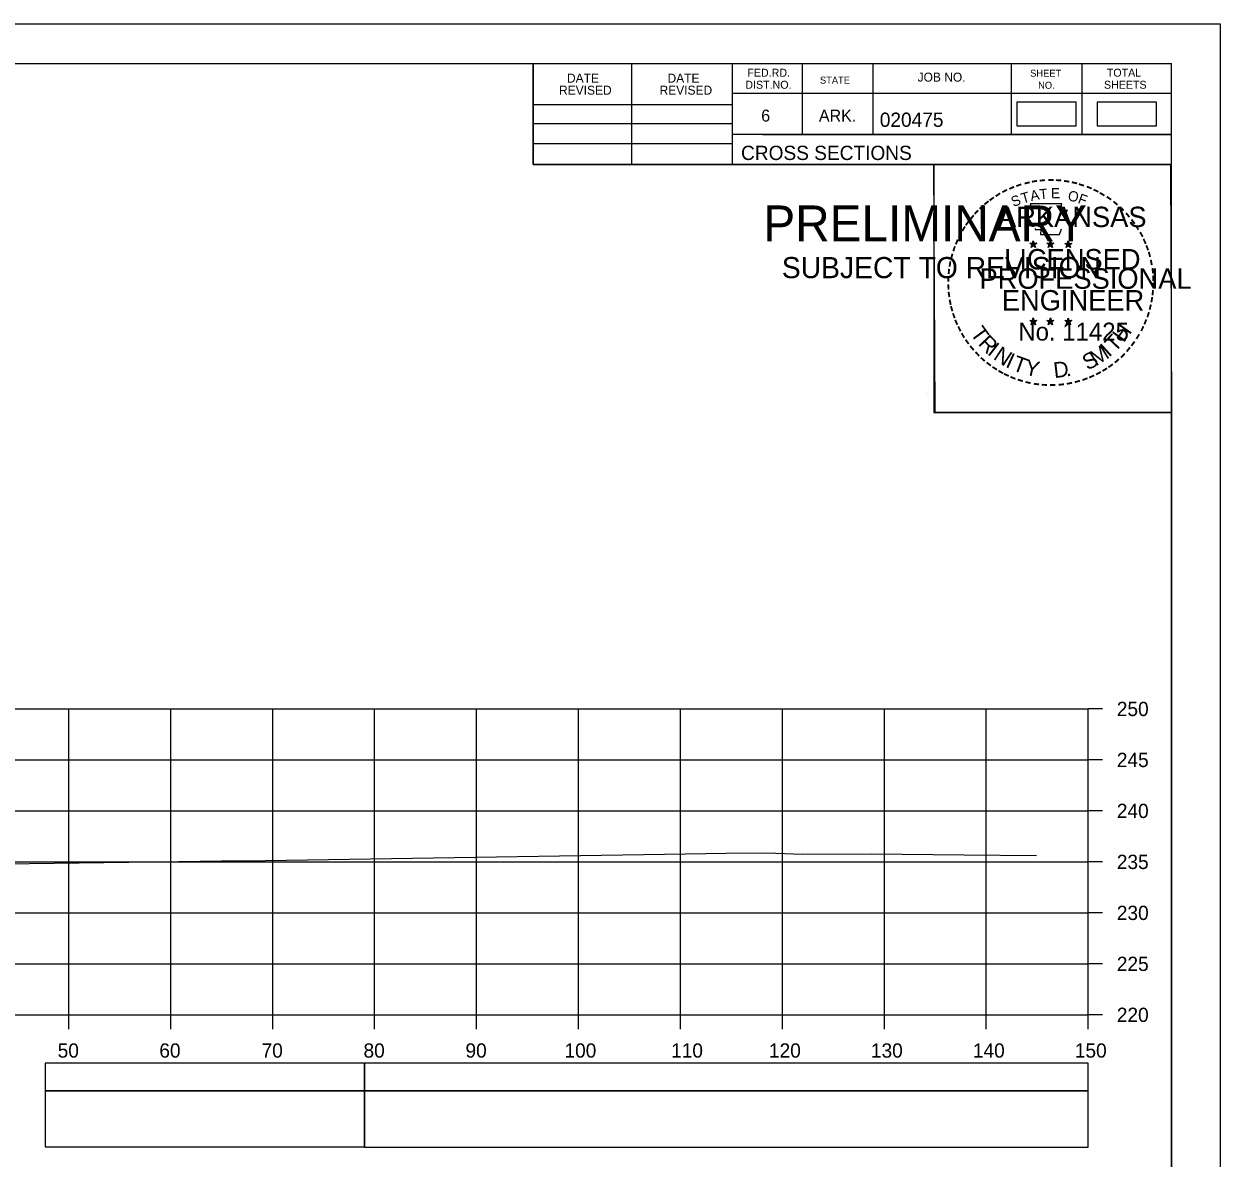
# Model space of a CAD drawing. Extents: x 1386544 to 1388153, y 379785 to 390999.
# Drawn here: x 1387405.3 to 1387522.6, y 387901 to 388012.2 of the extents above; entities that cross this region are included whole.
import ezdxf

# ---------------------------------------------------------------- set-up
doc = ezdxf.new("R2010")
doc.units = 0
for name, color, linetype in [('R_Axis', 7, 'Continuous'), ('R_Axis Annot', 7, 'Continuous'), ('R_Border', 7, 'Continuous'), ('R_Border PE', 7, 'Continuous'), ('R_Border Prem', 7, 'Continuous'), ('R_Exist Surface', 7, 'Continuous'), ('R_Grid', 7, 'Continuous'), ('R_No Plot', 7, 'Continuous'), ('R_Striping', 7, 'Continuous'), ('S_SHOULDER', 7, 'Continuous')]:
    doc.layers.add(name, color=color, linetype=linetype)

msp = doc.modelspace()

# ---------------------------------------------------------------- linework, layer by layer
at = {"layer": 'R_Axis'}
for p, q in [((1387509.68, 387915.02), (1387509.68, 387945.02)), ((1387511.08, 387945.02), (1387509.68, 387945.02)), ((1387511.08, 387940.02), (1387509.68, 387940.02)), ((1387511.08, 387935.02), (1387509.68, 387935.02)), ((1387511.08, 387930.02), (1387509.68, 387930.02)), ((1387511.08, 387925.02), (1387509.68, 387925.02)), ((1387511.08, 387920.02), (1387509.68, 387920.02)), ((1387209.68, 387915.02), (1387509.68, 387915.02)), ((1387409.68, 387913.62), (1387409.68, 387915.02)), ((1387419.68, 387913.62), (1387419.68, 387915.02)), ((1387429.68, 387913.62), (1387429.68, 387915.02)), ((1387439.68, 387913.62), (1387439.68, 387915.02)), ((1387449.68, 387913.62), (1387449.68, 387915.02)), ((1387459.68, 387913.62), (1387459.68, 387915.02)), ((1387469.68, 387913.62), (1387469.68, 387915.02)), ((1387479.68, 387913.62), (1387479.68, 387915.02)), ((1387489.68, 387913.62), (1387489.68, 387915.02)), ((1387499.68, 387913.62), (1387499.68, 387915.02)), ((1387509.68, 387913.62), (1387509.68, 387915.02)), ((1387511.08, 387915.02), (1387509.68, 387915.02))]:
    msp.add_line(p, q, dxfattribs=at)
at = {"layer": 'R_Axis Annot'}
for points in [[(1387438.7, 387907.58), (1387509.68, 387907.58), (1387509.68, 387910.28), (1387438.7, 387910.28)], [(1387438.7, 387902.05), (1387509.68, 387902.05), (1387509.68, 387907.58), (1387438.7, 387907.58)]]:
    msp.add_lwpolyline(points, close=True, dxfattribs=at)
at = {"layer": 'R_Border'}
for p, q in [((1387201.68, 388008.31), (1387517.86, 388008.31)), ((1387455.22, 387998.43), (1387455.22, 388008.31)), ((1387464.9, 387998.43), (1387464.9, 388008.31)), ((1387474.76, 388008.31), (1387474.76, 387998.43)), ((1387481.6, 388008.31), (1387481.6, 388001.37)), ((1387488.54, 388008.31), (1387488.54, 388001.37)), ((1387502.12, 388008.31), (1387502.12, 388001.37)), ((1387509.06, 388008.31), (1387509.06, 388001.37)), ((1387517.86, 387802.85), (1387517.86, 388008.31)), ((1387517.86, 388005.37), (1387474.76, 388005.37)), ((1387517.86, 388005.39), (1387517.86, 388005.39)), ((1387455.22, 388004.29), (1387474.76, 388004.29)), ((1387455.22, 388002.43), (1387474.76, 388002.43)), ((1387517.86, 388001.37), (1387474.76, 388001.37)), ((1387477.72, 388001.37), (1387517.86, 388001.37)), ((1387455.22, 388000.49), (1387474.76, 388000.49)), ((1387517.86, 387998.43), (1387455.22, 387998.43))]:
    msp.add_line(p, q, dxfattribs=at)
at = {"layer": 'R_Border PE'}
for p, q in [((1387503.94, 387990.69), (1387504.29, 387990.58)), ((1387503.94, 387990.69), (1387504.19, 387990.64)), ((1387503.94, 387990.69), (1387504.18, 387990.57)), ((1387504.07, 387990.28), (1387504.29, 387990.58)), ((1387504.07, 387990.28), (1387504.2, 387990.52)), ((1387504.29, 387990.94), (1387504.25, 387990.69)), ((1387504.29, 387990.58), (1387504.29, 387990.94)), ((1387504.29, 387990.94), (1387504.34, 387990.69)), ((1387504.64, 387990.69), (1387504.29, 387990.58)), ((1387504.5, 387990.28), (1387504.29, 387990.58)), ((1387504.64, 387990.69), (1387504.35, 387990.64)), ((1387504.5, 387990.28), (1387504.37, 387990.57)), ((1387504.64, 387990.69), (1387504.43, 387990.59)), ((1387505.61, 387990.69), (1387505.96, 387990.58)), ((1387505.61, 387990.69), (1387505.86, 387990.64)), ((1387505.61, 387990.69), (1387505.85, 387990.57)), ((1387505.74, 387990.28), (1387505.96, 387990.58)), ((1387505.74, 387990.28), (1387505.87, 387990.52)), ((1387505.96, 387990.94), (1387505.92, 387990.69)), ((1387505.96, 387990.58), (1387505.96, 387990.94)), ((1387505.96, 387990.94), (1387506.01, 387990.69)), ((1387506.31, 387990.69), (1387505.96, 387990.58)), ((1387506.17, 387990.28), (1387505.96, 387990.58)), ((1387506.31, 387990.69), (1387506.02, 387990.64)), ((1387506.17, 387990.28), (1387506.04, 387990.57)), ((1387506.31, 387990.69), (1387506.1, 387990.59)), ((1387507.38, 387990.68), (1387507.72, 387990.57)), ((1387507.38, 387990.68), (1387507.63, 387990.63)), ((1387507.38, 387990.68), (1387507.61, 387990.55)), ((1387507.51, 387990.27), (1387507.72, 387990.57)), ((1387507.72, 387990.93), (1387507.68, 387990.68)), ((1387507.72, 387990.57), (1387507.72, 387990.93)), ((1387507.72, 387990.93), (1387507.77, 387990.68)), ((1387508.07, 387990.68), (1387507.72, 387990.57)), ((1387507.94, 387990.27), (1387507.72, 387990.57)), ((1387508.07, 387990.68), (1387507.79, 387990.63)), ((1387507.94, 387990.27), (1387507.8, 387990.56)), ((1387508.07, 387990.68), (1387507.87, 387990.57)), ((1387504.07, 387990.28), (1387504.29, 387990.5)), ((1387504.5, 387990.28), (1387504.29, 387990.49)), ((1387505.74, 387990.28), (1387505.96, 387990.5)), ((1387506.17, 387990.28), (1387505.96, 387990.49)), ((1387507.51, 387990.27), (1387507.63, 387990.51)), ((1387507.51, 387990.27), (1387507.72, 387990.49)), ((1387507.94, 387990.27), (1387507.72, 387990.48)), ((1387503.94, 387983.12), (1387504.29, 387983)), ((1387503.94, 387983.12), (1387504.19, 387983.07)), ((1387503.94, 387983.12), (1387504.17, 387982.99)), ((1387504.07, 387982.71), (1387504.29, 387983)), ((1387504.07, 387982.71), (1387504.2, 387982.95)), ((1387504.07, 387982.71), (1387504.28, 387982.92)), ((1387504.29, 387983.37), (1387504.25, 387983.12)), ((1387504.5, 387982.71), (1387504.28, 387982.92)), ((1387504.29, 387983), (1387504.29, 387983.37)), ((1387504.29, 387983.37), (1387504.34, 387983.12)), ((1387504.63, 387983.12), (1387504.29, 387983)), ((1387504.5, 387982.71), (1387504.29, 387983)), ((1387504.63, 387983.12), (1387504.35, 387983.07)), ((1387504.5, 387982.71), (1387504.36, 387983)), ((1387504.63, 387983.12), (1387504.43, 387983.01)), ((1387505.61, 387983.12), (1387505.96, 387983)), ((1387505.61, 387983.12), (1387505.86, 387983.07)), ((1387505.61, 387983.12), (1387505.84, 387982.99)), ((1387505.74, 387982.71), (1387505.96, 387983)), ((1387505.74, 387982.71), (1387505.87, 387982.95)), ((1387505.74, 387982.71), (1387505.95, 387982.92)), ((1387505.96, 387983.37), (1387505.91, 387983.12)), ((1387506.17, 387982.71), (1387505.95, 387982.92)), ((1387505.96, 387983), (1387505.96, 387983.37)), ((1387505.96, 387983.37), (1387506, 387983.12)), ((1387506.3, 387983.12), (1387505.96, 387983)), ((1387506.17, 387982.71), (1387505.96, 387983)), ((1387506.3, 387983.12), (1387506.02, 387983.07)), ((1387506.17, 387982.71), (1387506.03, 387983)), ((1387506.3, 387983.12), (1387506.1, 387983.01)), ((1387507.37, 387983.11), (1387507.72, 387982.99)), ((1387507.37, 387983.11), (1387507.63, 387983.06)), ((1387507.37, 387983.11), (1387507.61, 387982.98)), ((1387507.51, 387982.7), (1387507.72, 387982.99)), ((1387507.51, 387982.7), (1387507.63, 387982.94)), ((1387507.51, 387982.7), (1387507.72, 387982.91)), ((1387507.72, 387983.36), (1387507.68, 387983.11)), ((1387507.72, 387982.99), (1387507.72, 387983.36)), ((1387507.72, 387983.36), (1387507.77, 387983.11)), ((1387508.07, 387983.11), (1387507.72, 387982.99)), ((1387507.94, 387982.7), (1387507.72, 387982.99)), ((1387507.94, 387982.7), (1387507.72, 387982.91)), ((1387508.07, 387983.11), (1387507.78, 387983.06)), ((1387507.94, 387982.7), (1387507.8, 387982.99)), ((1387508.07, 387983.11), (1387507.87, 387983))]:
    msp.add_line(p, q, dxfattribs=at)
for points in [[(1387503.98, 387994.57), (1387504.25, 387993.74)], [(1387507.49, 387993.64), (1387507.64, 387993.93), (1387506.95, 387993.9), (1387507.1, 387994.57), (1387503.98, 387994.57)], [(1387504.47, 387992.14), (1387504.47, 387992.06), (1387505.04, 387992.04), (1387504.98, 387991.56), (1387506.85, 387991.56), (1387507.05, 387992.1)], [(1387504.29, 387990.94), (1387504.5, 387990.28), (1387503.94, 387990.69), (1387504.64, 387990.69), (1387504.07, 387990.28), (1387504.29, 387990.94)], [(1387505.96, 387990.94), (1387506.17, 387990.28), (1387505.61, 387990.69), (1387506.31, 387990.69), (1387505.74, 387990.28), (1387505.96, 387990.94)], [(1387507.72, 387990.93), (1387507.94, 387990.27), (1387507.38, 387990.68), (1387508.07, 387990.68), (1387507.51, 387990.27), (1387507.72, 387990.93)], [(1387504.29, 387983.37), (1387504.5, 387982.71), (1387503.94, 387983.12), (1387504.63, 387983.12), (1387504.07, 387982.71), (1387504.29, 387983.37)], [(1387505.96, 387983.37), (1387506.17, 387982.71), (1387505.61, 387983.12), (1387506.3, 387983.12), (1387505.74, 387982.71), (1387505.96, 387983.37)], [(1387507.72, 387983.36), (1387507.94, 387982.7), (1387507.37, 387983.11), (1387508.07, 387983.11), (1387507.51, 387982.7), (1387507.72, 387983.36)]]:
    msp.add_lwpolyline(points, dxfattribs=at)
for centre, radius in [((1387504.29, 387990.58), 0.172), ((1387504.29, 387990.58), 0.145), ((1387504.29, 387990.58), 0.116), ((1387504.29, 387990.58), 0.0991), ((1387504.29, 387990.58), 0.0747), ((1387504.29, 387990.58), 0.0495), ((1387504.29, 387990.58), 0.0296), ((1387505.96, 387990.58), 0.172), ((1387505.96, 387990.58), 0.145), ((1387505.96, 387990.58), 0.116), ((1387505.96, 387990.58), 0.0991), ((1387505.96, 387990.58), 0.0747), ((1387505.96, 387990.58), 0.0495), ((1387505.96, 387990.58), 0.0296), ((1387507.72, 387990.56), 0.172), ((1387507.72, 387990.56), 0.145), ((1387507.72, 387990.56), 0.116), ((1387507.72, 387990.56), 0.0991), ((1387507.72, 387990.56), 0.0747), ((1387507.72, 387990.56), 0.0495), ((1387507.72, 387990.56), 0.0296), ((1387504.29, 387983), 0.172), ((1387504.29, 387983), 0.145), ((1387504.29, 387983), 0.116), ((1387504.29, 387983), 0.0991), ((1387504.29, 387983), 0.0747), ((1387504.29, 387983), 0.0495), ((1387504.29, 387983), 0.0296), ((1387505.95, 387983), 0.172), ((1387505.95, 387983), 0.145), ((1387505.95, 387983), 0.116), ((1387505.95, 387983), 0.0991), ((1387505.95, 387983), 0.0747), ((1387505.95, 387983), 0.0495), ((1387505.95, 387983), 0.0296), ((1387507.72, 387982.99), 0.172), ((1387507.72, 387982.99), 0.145), ((1387507.72, 387982.99), 0.116), ((1387507.72, 387982.99), 0.0991), ((1387507.72, 387982.99), 0.0747), ((1387507.72, 387982.99), 0.0495), ((1387507.72, 387982.99), 0.0296)]:
    msp.add_circle(centre, radius, dxfattribs=at)
at = {"layer": 'R_Exist Surface'}
msp.add_lwpolyline([(1387209.68, 387925.95), (1387214.17, 387926.05), (1387250.26, 387926.81), (1387261.78, 387927.06), (1387296.51, 387927.64), (1387311.05, 387927.94), (1387328.12, 387928.31), (1387335.67, 387928.44), (1387343.37, 387928.63), (1387361.19, 387929.09), (1387374.98, 387929.4), (1387377.49, 387929.46), (1387381.39, 387929.54), (1387420.43, 387930.07), (1387424.65, 387930.13), (1387428.97, 387930.17), (1387470.18, 387930.81), (1387474.15, 387930.88), (1387478.16, 387930.92), (1387481.65, 387930.77), (1387488.39, 387930.82), (1387497.51, 387930.72), (1387504.59, 387930.65)], dxfattribs=at)
at = {"layer": 'R_Grid'}
for p, q in [((1387209.68, 387945.02), (1387509.68, 387945.02)), ((1387409.68, 387915.02), (1387409.68, 387945.02)), ((1387419.68, 387915.02), (1387419.68, 387945.02)), ((1387429.68, 387915.02), (1387429.68, 387945.02)), ((1387439.68, 387915.02), (1387439.68, 387945.02)), ((1387449.68, 387915.02), (1387449.68, 387945.02)), ((1387459.68, 387915.02), (1387459.68, 387945.02)), ((1387469.68, 387915.02), (1387469.68, 387945.02)), ((1387479.68, 387915.02), (1387479.68, 387945.02)), ((1387489.68, 387915.02), (1387489.68, 387945.02)), ((1387499.68, 387915.02), (1387499.68, 387945.02)), ((1387509.68, 387915.02), (1387509.68, 387945.02)), ((1387209.68, 387940.02), (1387509.68, 387940.02)), ((1387209.68, 387935.02), (1387509.68, 387935.02)), ((1387209.68, 387930.02), (1387509.68, 387930.02)), ((1387209.68, 387925.02), (1387509.68, 387925.02)), ((1387209.68, 387920.02), (1387509.68, 387920.02)), ((1387209.68, 387915.02), (1387509.68, 387915.02))]:
    msp.add_line(p, q, dxfattribs=at)
at = {"layer": 'R_No Plot'}
for p, q in [((1387189.28, 388012.21), (1387522.61, 388012.21)), ((1387493.89, 387975.98), (1387493.89, 387975.98))]:
    msp.add_line(p, q, dxfattribs=at)
for points in [[(1387189.27, 388012.21), (1387522.61, 388012.21), (1387522.61, 387798.87), (1387189.27, 387798.87)], [(1387435.6, 388008.31), (1387455.22, 388008.31), (1387455.22, 387998.43), (1387471.33, 387998.43), (1387494.53, 387998.43), (1387494.53, 387974.1), (1387517.86, 387974.1), (1387517.86, 387802.85), (1387201.68, 387802.85), (1387201.68, 388008.31)], [(1387494.53, 387998.43), (1387517.74, 387998.43), (1387517.86, 387974.1), (1387494.65, 387974.1)]]:
    msp.add_lwpolyline(points, close=True, dxfattribs=at)
at = {"layer": 'R_Striping'}
for points in [[(1387407.36, 387907.58), (1387438.7, 387907.58), (1387438.7, 387910.28), (1387407.36, 387910.28)], [(1387407.36, 387902.06), (1387438.7, 387902.06), (1387438.7, 387907.58), (1387407.36, 387907.58)]]:
    msp.add_lwpolyline(points, close=True, dxfattribs=at)
at = {"layer": 'S_SHOULDER'}
for points in [[(1387502.67, 388002.22), (1387508.5, 388002.22), (1387508.5, 388004.53), (1387502.67, 388004.53)], [(1387510.54, 388002.22), (1387516.37, 388002.22), (1387516.37, 388004.53), (1387510.54, 388004.53)]]:
    msp.add_lwpolyline(points, close=True, dxfattribs=at)

# ---------------------------------------------------------------- texts
at = {"layer": 'R_Axis Annot'}
for s, p in [('250', (1387512.48, 387944.32)), ('245', (1387512.48, 387939.32)), ('240', (1387512.48, 387934.32)), ('235', (1387512.48, 387929.32)), ('230', (1387512.48, 387924.32)), ('225', (1387512.48, 387919.32)), ('220', (1387512.48, 387914.32)), ('50', (1387408.59, 387910.82)), ('60', (1387418.56, 387910.82)), ('70', (1387428.59, 387910.82)), ('80', (1387438.59, 387910.82)), ('90', (1387448.59, 387910.82)), ('100', (1387458.3, 387910.82)), ('110', (1387468.76, 387910.82)), ('120', (1387478.36, 387910.82)), ('130', (1387488.36, 387910.82)), ('140', (1387498.36, 387910.82)), ('150', (1387508.36, 387910.82))]:
    msp.add_text(s, height=1.4, dxfattribs=at).set_placement(p)
at = {"layer": 'R_Border'}
for s, height, p in [('DATE', 0.879, (1387458.55, 388006.45)), ('DATE', 0.879, (1387468.41, 388006.45)), ('FED.RD.', 0.782, (1387476.24, 388007.03)), ('STATE', 0.684, (1387483.36, 388006.35)), ('JOB NO.', 0.879, (1387492.94, 388006.55)), ('SHEET', 0.684, (1387503.98, 388007.03)), ('TOTAL', 0.782, (1387511.5, 388007.03)), ('REVISED', 0.879, (1387457.77, 388005.27)), ('REVISED', 0.879, (1387467.63, 388005.27)), ('DIST.NO.', 0.782, (1387476.04, 388005.85)), ('NO.', 0.684, (1387504.76, 388005.85)), ('SHEETS', 0.782, (1387511.22, 388005.85)), ('6', 1.17, (1387477.6, 388002.63)), ('ARK.', 1.172, (1387483.26, 388002.63)), ('020475', 1.4, (1387489.23, 388002.11)), ('CROSS SECTIONS', 1.4, (1387475.62, 387998.86))]:
    msp.add_text(s, height=height, rotation=360, dxfattribs=at).set_placement(p)
at = {"layer": 'R_Border PE'}
for s, height, rotation, p in [('-', 1.6, 19.1761, (1387502.73, 387995.69)), ('-', 1.6, 13.6301, (1387503.48, 387995.93)), ('-', 1.6, 10.2193, (1387504.16, 387996.1)), ('-', 1.6, 5.8968, (1387504.89, 387996.21)), ('-', 1.6, 0.1862, (1387505.66, 387996.28)), ('-', 1.6, 357.743, (1387506.38, 387996.27)), ('-', 1.6, 352.1617, (1387507.13, 387996.21)), ('-', 1.6, 347.2049, (1387507.84, 387996.1)), ('-', 1.6, 342.3362, (1387508.48, 387995.94)), ('-', 1.6, 36.2317, (1387500.29, 387994.34)), ('-', 1.6, 34.0636, (1387500.87, 387994.74)), ('-', 1.6, 28.7918, (1387501.46, 387995.11)), ('-', 1.6, 24.3072, (1387502.1, 387995.42)), ('S', 1, 21.594, (1387502.34, 387994.24)), ('T', 1, 16.4036, (1387503.25, 387994.58)), ('A', 1, 11.2132, (1387504.08, 387994.83)), ('T', 1, 6.0228, (1387504.93, 387994.99)), ('E', 1, 0.8323, (1387506.03, 387995.1)), ('O', 1, 350.4515, (1387507.63, 387994.89)), ('F', 1, 340.0707, (1387508.59, 387994.66)), ('-', 1.6, 337.8551, (1387509.21, 387995.72)), ('-', 1.6, 334.1211, (1387509.85, 387995.45)), ('-', 1.6, 329.6409, (1387510.42, 387995.16)), ('-', 1.6, 325.8627, (1387511.07, 387994.8)), ('-', 1.6, 42.9622, (1387499.38, 387993.55)), ('-', 1.6, 38.9507, (1387499.81, 387993.96)), ('ARKANSAS', 2, 360, (1387500.83, 387992.28)), ('-', 1.6, 320.5297, (1387511.68, 387994.38)), ('-', 1.6, 315.5786, (1387512.28, 387993.89)), ('-', 1.6, 54.2325, (1387498.11, 387992.02)), ('-', 1.6, 50.6142, (1387498.53, 387992.58)), ('-', 1.6, 48.423, (1387498.93, 387993.07)), ('-', 1.6, 309.8797, (1387512.85, 387993.34)), ('-', 1.6, 306.6522, (1387513.37, 387992.74)), ('-', 1.6, 62.8713, (1387497.48, 387990.88)), ('-', 1.6, 58.0706, (1387497.79, 387991.49)), ('-', 1.4, 303.6753, (1387513.86, 387992.17)), ('-', 1.6, 299.6684, (1387514.18, 387991.56)), ('-', 1.6, 67.7743, (1387497.22, 387990.26)), ('DWB', 0.01, 360, (1387504.28, 387990.57)), ('DWB', 0.01, 360, (1387505.95, 387990.57)), ('DWB', 0.01, 360, (1387507.71, 387990.56)), ('-', 1.6, 294.6628, (1387514.5, 387990.95)), ('-', 1.6, 290.5728, (1387514.76, 387990.37)), ('-', 1.6, 75.461, (1387496.8, 387988.92)), ('-', 1.6, 72.3945, (1387497, 387989.63)), ('LICENSED', 2, 360, (1387501.43, 387988.13)), ('-', 1.6, 285.1233, (1387514.99, 387989.79)), ('-', 1.6, 85.1863, (1387496.59, 387987.52)), ('-', 1.6, 81.2013, (1387496.67, 387988.21)), ('PROFESSIONAL', 2, 360, (1387499.01, 387986.23)), ('-', 1.6, 280.5493, (1387515.19, 387989.05)), ('-', 1.6, 276.5962, (1387515.35, 387988.28)), ('-', 1.6, 89.0622, (1387496.57, 387986.82)), ('-', 1.6, 274.3301, (1387515.41, 387987.56)), ('-', 1.6, 94.1959, (1387496.6, 387986.09)), ('-', 1.6, 98.9479, (1387496.68, 387985.42)), ('ENGINEER', 2, 360, (1387501.2, 387984.1)), ('-', 1.6, 263.5172, (1387515.43, 387986.26)), ('-', 1.6, 269.9407, (1387515.45, 387986.93)), ('-', 1.6, 101.7149, (1387496.81, 387984.69)), ('-', 1.6, 255.7626, (1387515.25, 387984.93)), ('-', 1.6, 260.9953, (1387515.36, 387985.61)), ('-', 1.6, 105.4578, (1387496.97, 387984.1)), ('-', 1.6, 109.0874, (1387497.19, 387983.46)), ('-', 1.6, 252.8681, (1387515.07, 387984.21)), ('-', 1.6, 114.0643, (1387497.44, 387982.87)), ('-', 1.6, 115.7289, (1387497.75, 387982.25)), ('T', 1.54, 306.0406, (1387498.05, 387981.84)), ('No. 11425', 1.757, 360, (1387502.82, 387981.15)), ('DWB', 0.01, 360, (1387504.27, 387983)), ('DWB', 0.01, 360, (1387505.94, 387983)), ('DWB', 0.01, 360, (1387507.71, 387982.99)), ('H', 1.54, 54.6088, (1387513.17, 387980.88)), ('-', 1.6, 244.6197, (1387514.58, 387982.91)), ('-', 1.6, 247.8887, (1387514.84, 387983.54)), ('-', 1.6, 120.4471, (1387498.1, 387981.66)), ('-', 1.6, 125.8934, (1387498.51, 387981.1)), ('R', 1.54, 314.005, (1387498.81, 387980.79)), ('T', 1.54, 46.6444, (1387512.28, 387979.93)), ('-', 1.6, 239.0712, (1387514.19, 387982.16)), ('-', 1.6, 130.7181, (1387498.97, 387980.55)), ('-', 1.6, 134.2238, (1387499.49, 387980.01)), ('I', 1.54, 321.9694, (1387499.71, 387979.86)), ('N', 1.54, 326.5002, (1387500.28, 387979.39)), ('S', 1.54, 26.9312, (1387509.59, 387978.2)), ('M', 1.54, 32.6563, (1387510.43, 387978.61)), ('I', 1.54, 42.1136, (1387511.71, 387979.46)), ('-', 1.6, 231.2538, (1387513.35, 387980.94)), ('-', 1.6, 233.8452, (1387513.78, 387981.5)), ('-', 1.6, 138.9338, (1387500.01, 387979.54)), ('-', 1.6, 144.6463, (1387500.57, 387979.14)), ('I', 1.54, 335.3603, (1387501.48, 387978.6)), ('T', 1.54, 339.8912, (1387502.14, 387978.28)), ('Y', 1.54, 347.8556, (1387503.36, 387977.83)), ('D', 1.54, 6.3969, (1387506.35, 387977.47)), ('-', 1.6, 215.7363, (1387511.8, 387979.39)), ('-', 1.6, 221.0851, (1387512.35, 387979.86)), ('-', 1.6, 225.7653, (1387512.88, 387980.37)), ('-', 1.6, 148.0898, (1387501.13, 387978.77)), ('-', 1.6, 151.5704, (1387501.71, 387978.44)), ('-', 1.6, 154.6002, (1387502.23, 387978.19)), ('-', 1.6, 158.5612, (1387502.85, 387977.94)), ('.', 1.54, 13.7642, (1387507.54, 387977.6)), ('-', 1.6, 204.2516, (1387510.09, 387978.34)), ('-', 1.6, 207.3568, (1387510.71, 387978.66)), ('-', 1.6, 212.2491, (1387511.27, 387979.01)), ('-', 1.6, 162.7983, (1387503.54, 387977.73)), ('-', 1.6, 167.5555, (1387504.25, 387977.56)), ('-', 1.6, 173.1155, (1387505.03, 387977.45)), ('-', 1.6, 176.5183, (1387505.77, 387977.4)), ('-', 1.6, 181.5918, (1387506.52, 387977.42)), ('-', 1.6, 185.8167, (1387507.33, 387977.49)), ('-', 1.6, 191.2858, (1387508.06, 387977.63)), ('-', 1.6, 195.4743, (1387508.79, 387977.83)), ('-', 1.6, 200.7184, (1387509.47, 387978.07))]:
    msp.add_text(s, height=height, rotation=rotation, dxfattribs=at).set_placement(p)
at = {"layer": 'R_Border Prem'}
for s, height, p in [('PRELIMINARY', 3.5, (1387477.81, 387990.9)), ('DWB', 0.01, (1387478.55, 387992.75)), ('SUBJECT TO REVISION', 2.0751, (1387479.62, 387987.27))]:
    msp.add_text(s, height=height, rotation=360, dxfattribs=at).set_placement(p)

doc.saveas('drawing.dxf')
